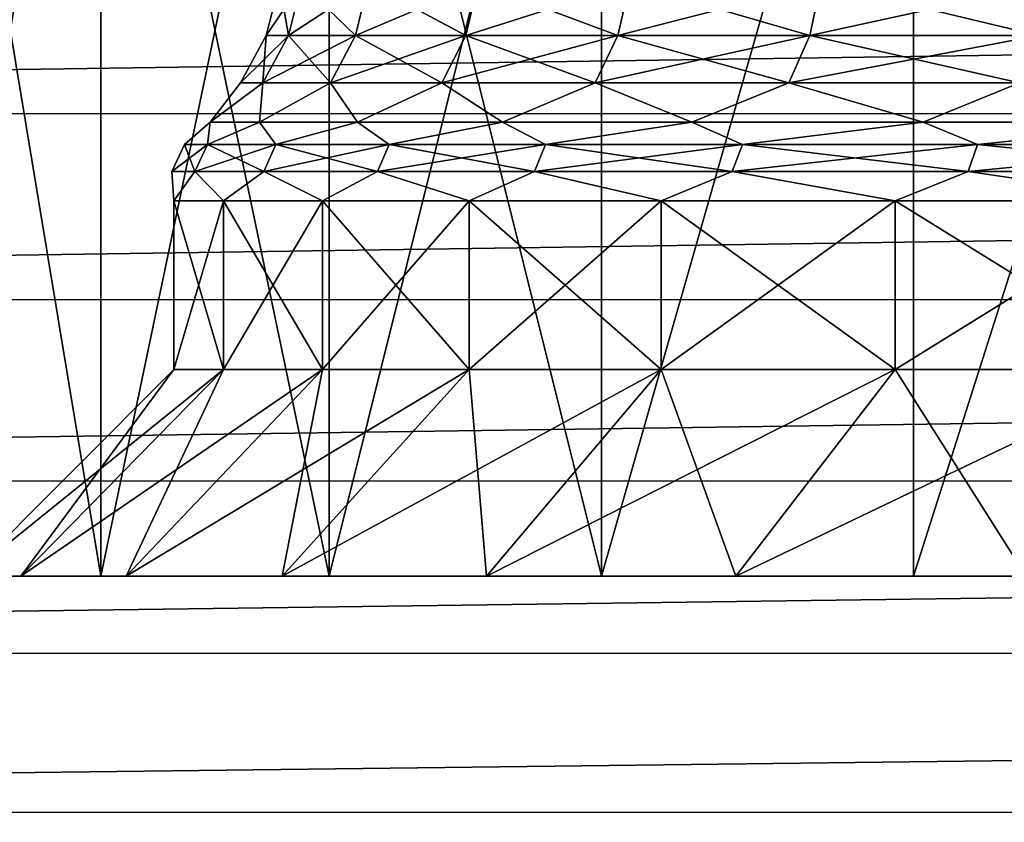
# Model space of a CAD drawing. Header units: metres. Extents: x -206 to 75, y -104 to 104.
# Tile 361 of 656: x -147.07 to -142.3, y 33.09 to 36.97. Entities that reach past the tile are written whole.
import ezdxf

# ---------------------------------------------------------------- set-up
doc = ezdxf.new("R2010")
doc.units = ezdxf.units.M
doc.layers.add('solid_01_1-CONSUMER_THERM_B_125288', color=7, linetype='CONTINUOUS')

msp = doc.modelspace()

# ---------------------------------------------------------------- linework, layer by layer
at = {"layer": 'solid_01_1-CONSUMER_THERM_B_125288'}
for points in [[(-158.776108, 66.195313), (-102.949013, 67.817345), (-158.757141, -66.251068)], [(-102.949013, 67.817345), (-158.757065, -66.804688), (-158.757141, -66.251068)], [(-102.949013, 67.817345), (-103.148926, 67.301086), (-158.757065, -66.804688)], [(-103.148926, 67.301086), (-103.25058, 66.756882), (-158.757065, -66.804688)], [(-103.25058, 66.756882), (-159.058624, -67.86515), (-158.858719, -67.348892)], [(-103.25058, 66.756882), (-103.250504, 66.203262), (-159.058624, -67.86515)], [(-103.25058, 66.756882), (-158.858719, -67.348892), (-158.757065, -66.804688)], [(-103.250504, 66.203262), (-103.231537, -66.243118), (-159.058624, -67.86515)], [(-112.500069, 39.981243, 6), (-149.500061, 39.981224, 6), (-112.500061, 31.781242, 6)], [(-149.500061, 39.981224, 6), (-149.500061, 31.781225, 6), (-112.500061, 31.781242, 6)], [(-147.549866, 34.281227, 30.776482), (-146.672653, 34.281227, 32.725563), (-147.54985, 39.566074, 30.776506)], [(-147.549866, 34.281227, 18.223509), (-147.54985, 39.566074, 18.223494), (-146.672638, 39.566074, 16.274401)], [(-146.672653, 34.281227, 16.274426), (-147.549866, 34.281227, 18.223509), (-146.672638, 39.566074, 16.274401)], [(-146.672653, 34.281227, 32.725563), (-146.672638, 39.566074, 32.725601), (-147.54985, 39.566074, 30.776506)], [(-146.672653, 34.281227, 16.274426), (-146.672638, 39.566074, 16.274401), (-145.566879, 39.566078, 14.445254)], [(-145.566864, 34.281227, 14.445239), (-146.672653, 34.281227, 16.274426), (-145.566879, 39.566078, 14.445254)], [(-146.672653, 34.281227, 32.725563), (-145.566879, 34.281227, 34.554745), (-146.672638, 39.566074, 32.725601)], [(-145.566879, 34.281227, 34.554745), (-145.566879, 39.566078, 34.554745), (-146.672638, 39.566074, 32.725601)], [(-144.248611, 34.281227, 36.23737), (-144.248703, 39.566078, 36.23727), (-145.566879, 39.566078, 34.554745)], [(-145.566879, 34.281227, 34.554745), (-144.248611, 34.281227, 36.23737), (-145.566879, 39.566078, 34.554745)], [(-145.566864, 34.281227, 14.445239), (-145.566879, 39.566078, 14.445254), (-144.248703, 39.566078, 12.762729)], [(-144.248596, 34.281227, 12.762612), (-145.566864, 34.281227, 14.445239), (-144.248703, 39.566078, 12.762729)], [(-144.248611, 34.281227, 36.23737), (-142.737335, 39.566078, 37.748642), (-144.248703, 39.566078, 36.23727)], [(-144.248596, 34.281227, 12.762612), (-144.248703, 39.566078, 12.762729), (-142.737335, 39.566078, 11.25136)], [(-144.248611, 34.281227, 36.23737), (-142.737198, 34.281227, 37.748756), (-142.737335, 39.566078, 37.748642)], [(-142.737183, 34.281227, 11.251227), (-144.248596, 34.281227, 12.762612), (-142.737335, 39.566078, 11.25136)], [(-142.737198, 34.281227, 37.748756), (-141.05481, 39.566078, 39.066814), (-142.737335, 39.566078, 37.748642)], [(-142.737183, 34.281227, 11.251227), (-142.737335, 39.566078, 11.25136), (-141.05481, 39.566078, 9.933186)], [(-142.737198, 34.281227, 37.748756), (-141.054688, 34.281227, 39.066891), (-141.05481, 39.566078, 39.066814)], [(-141.054672, 34.281227, 9.933097), (-142.737183, 34.281227, 11.251227), (-141.05481, 39.566078, 9.933186)], [(-173.500031, -37.518787, 108.5), (-88.500069, 37.481255, 108.5), (-173.500061, 37.481213, 108.5)], [(-173.500031, -37.518787, 108.5), (-88.500031, -37.518745, 108.5), (-88.500069, 37.481255, 108.5)], [(-161.879105, 37.416245, 63.5), (-100.120598, 37.418884, 63.5), (-161.801987, 36.518055, 63.5)], [(-161.801987, 36.518055, 63.5), (-100.120598, 37.418884, 63.5), (-100.198135, 36.520542, 63.5)], [(-145.872513, 36.897945, 24.5), (-145.808258, 37.150352, 24.5), (-145.700287, 37.150352, 26.284929)], [(-145.872513, 36.897945, 24.5), (-145.764084, 36.897945, 22.707323), (-145.808258, 37.150352, 24.5)], [(-145.764084, 36.897945, 26.292677), (-145.872513, 36.897945, 24.5), (-145.700287, 37.150352, 26.284929)], [(-145.764084, 36.897945, 22.707323), (-145.700287, 37.150352, 22.715071), (-145.808258, 37.150352, 24.5)], [(-145.764084, 36.897945, 22.707323), (-145.440353, 36.897945, 20.940788), (-145.700287, 37.150352, 22.715071)], [(-145.764084, 36.897945, 26.292677), (-145.700287, 37.150352, 26.284929), (-145.37796, 37.150352, 28.043831)], [(-145.440353, 36.897945, 28.059212), (-145.764084, 36.897945, 26.292677), (-145.37796, 37.150352, 28.043831)], [(-145.440353, 36.897945, 20.940788), (-145.37796, 37.150352, 20.956169), (-145.700287, 37.150352, 22.715071)], [(-145.440353, 36.897945, 20.940788), (-144.906052, 36.897945, 19.226154), (-145.37796, 37.150352, 20.956169)], [(-145.440353, 36.897945, 28.059212), (-145.37796, 37.150352, 28.043831), (-144.845963, 37.150352, 29.751057)], [(-144.906052, 36.897945, 29.773846), (-145.440353, 36.897945, 28.059212), (-144.845963, 37.150352, 29.751057)], [(-144.906052, 36.897945, 19.226154), (-144.845963, 37.150352, 19.248943), (-145.37796, 37.150352, 20.956169)], [(-144.906052, 36.897945, 19.226154), (-144.168976, 36.897949, 17.588427), (-144.845963, 37.150352, 19.248943)], [(-144.906052, 36.897945, 29.773846), (-144.845963, 37.150352, 29.751057), (-144.112061, 37.150352, 31.381708)], [(-144.168976, 36.897949, 31.411573), (-144.906052, 36.897945, 29.773846), (-144.112061, 37.150352, 31.381708)], [(-144.168976, 36.897949, 17.588427), (-144.112061, 37.150352, 17.618292), (-144.845963, 37.150352, 19.248943)], [(-144.168976, 36.897949, 17.588427), (-143.239853, 36.897949, 16.051483), (-144.112061, 37.150352, 17.618292)], [(-144.168976, 36.897949, 31.411573), (-144.112061, 37.150352, 31.381708), (-143.186966, 37.150352, 32.91201)], [(-143.239853, 36.897949, 32.948517), (-144.168976, 36.897949, 31.411573), (-143.186966, 37.150352, 32.91201)], [(-143.239853, 36.897949, 16.051483), (-143.186966, 37.150352, 16.08799), (-144.112061, 37.150352, 17.618292)], [(-143.239853, 36.897949, 16.051483), (-142.132263, 36.897949, 14.637739), (-143.186966, 37.150352, 16.08799)], [(-143.239853, 36.897949, 32.948517), (-143.186966, 37.150352, 32.91201), (-142.084152, 37.150352, 34.319645)], [(-142.132263, 36.897949, 34.362263), (-143.239853, 36.897949, 32.948517), (-142.084152, 37.150352, 34.319645)], [(-142.132263, 36.897949, 14.637739), (-142.084152, 37.150352, 14.680355), (-143.186966, 37.150352, 16.08799)], [(-145.996933, 36.669125, 24.5), (-145.872513, 36.897945, 24.5), (-145.764084, 36.897945, 26.292677)], [(-145.996933, 36.669125, 24.5), (-145.887589, 36.669125, 22.692327), (-145.872513, 36.897945, 24.5)], [(-145.887589, 36.669125, 26.307673), (-145.996933, 36.669125, 24.5), (-145.764084, 36.897945, 26.292677)], [(-145.887589, 36.669125, 22.692327), (-145.764084, 36.897945, 22.707323), (-145.872513, 36.897945, 24.5)], [(-145.887589, 36.669125, 22.692327), (-145.561157, 36.669125, 20.911015), (-145.764084, 36.897945, 22.707323)], [(-145.887589, 36.669125, 26.307673), (-145.764084, 36.897945, 26.292677), (-145.440353, 36.897945, 28.059212)], [(-145.561157, 36.669125, 28.088985), (-145.887589, 36.669125, 26.307673), (-145.440353, 36.897945, 28.059212)], [(-145.561157, 36.669125, 20.911015), (-145.440353, 36.897945, 20.940788), (-145.764084, 36.897945, 22.707323)], [(-145.561157, 36.669125, 20.911015), (-145.022385, 36.669128, 19.182037), (-145.440353, 36.897945, 20.940788)], [(-145.561157, 36.669125, 28.088985), (-145.440353, 36.897945, 28.059212), (-144.906052, 36.897945, 29.773846)], [(-145.022385, 36.669128, 29.817963), (-145.561157, 36.669125, 28.088985), (-144.906052, 36.897945, 29.773846)], [(-145.022385, 36.669128, 19.182037), (-144.906052, 36.897945, 19.226154), (-145.440353, 36.897945, 20.940788)], [(-145.022385, 36.669128, 29.817963), (-144.906052, 36.897945, 29.773846), (-144.168976, 36.897949, 31.411573)], [(-144.279129, 36.669128, 31.469393), (-145.022385, 36.669128, 29.817963), (-144.168976, 36.897949, 31.411573)], [(-145.022385, 36.669128, 19.182037), (-144.279129, 36.669128, 17.530607), (-144.906052, 36.897945, 19.226154)], [(-144.279129, 36.669128, 17.530607), (-144.168976, 36.897949, 17.588427), (-144.906052, 36.897945, 19.226154)], [(-144.279129, 36.669128, 17.530607), (-143.342255, 36.669128, 15.980807), (-144.168976, 36.897949, 17.588427)], [(-144.279129, 36.669128, 31.469393), (-144.168976, 36.897949, 31.411573), (-143.239853, 36.897949, 32.948517)], [(-143.342255, 36.669128, 33.019192), (-144.279129, 36.669128, 31.469393), (-143.239853, 36.897949, 32.948517)], [(-143.342255, 36.669128, 15.980807), (-143.239853, 36.897949, 16.051483), (-144.168976, 36.897949, 17.588427)], [(-143.342255, 36.669128, 15.980807), (-142.225388, 36.669128, 14.555237), (-143.239853, 36.897949, 16.051483)], [(-143.342255, 36.669128, 33.019192), (-143.239853, 36.897949, 32.948517), (-142.132263, 36.897949, 34.362263)], [(-142.225388, 36.669128, 34.444763), (-143.342255, 36.669128, 33.019192), (-142.132263, 36.897949, 34.362263)], [(-142.225388, 36.669128, 14.555237), (-142.132263, 36.897949, 14.637739), (-143.239853, 36.897949, 16.051483)], [(-145.887589, 36.669125, 26.307673), (-145.9039, 36.478977, 27.343058), (-146.1427, 36.478977, 25.452694)], [(-145.996933, 36.669125, 24.5), (-146.1427, 36.478977, 25.452694), (-146.1427, 36.478977, 23.547306)], [(-145.887589, 36.669125, 26.307673), (-146.1427, 36.478977, 25.452694), (-145.996933, 36.669125, 24.5)], [(-145.887589, 36.669125, 22.692327), (-146.1427, 36.478977, 23.547306), (-145.9039, 36.478977, 21.656942)], [(-145.996933, 36.669125, 24.5), (-146.1427, 36.478977, 23.547306), (-145.887589, 36.669125, 22.692327)], [(-145.561157, 36.669125, 28.088985), (-145.430054, 36.478977, 29.188585), (-145.9039, 36.478977, 27.343058)], [(-145.561157, 36.669125, 28.088985), (-145.9039, 36.478977, 27.343058), (-145.887589, 36.669125, 26.307673)], [(-145.561157, 36.669125, 20.911015), (-145.9039, 36.478977, 21.656942), (-145.430054, 36.478977, 19.811415)], [(-145.887589, 36.669125, 22.692327), (-145.9039, 36.478977, 21.656942), (-145.561157, 36.669125, 20.911015)], [(-145.022385, 36.669128, 29.817963), (-145.430054, 36.478977, 29.188585), (-145.561157, 36.669125, 28.088985)], [(-145.561157, 36.669125, 20.911015), (-145.430054, 36.478977, 19.811415), (-145.022385, 36.669128, 19.182037)], [(-145.022385, 36.669128, 29.817963), (-144.728622, 36.478977, 30.960171), (-145.430054, 36.478977, 29.188585)], [(-145.022385, 36.669128, 19.182037), (-145.430054, 36.478977, 19.811415), (-144.728622, 36.478977, 18.039829)], [(-144.279129, 36.669128, 31.469393), (-144.728622, 36.478977, 30.960171), (-145.022385, 36.669128, 29.817963)], [(-145.022385, 36.669128, 19.182037), (-144.728622, 36.478977, 18.039829), (-144.279129, 36.669128, 17.530607)], [(-144.279129, 36.669128, 31.469393), (-143.810699, 36.478977, 32.629875), (-144.728622, 36.478977, 30.960171)], [(-144.279129, 36.669128, 17.530607), (-144.728622, 36.478977, 18.039829), (-143.810699, 36.478977, 16.370125)], [(-143.342255, 36.669128, 33.019192), (-143.810699, 36.478977, 32.629875), (-144.279129, 36.669128, 31.469393)], [(-144.279129, 36.669128, 17.530607), (-143.810699, 36.478977, 16.370125), (-143.342255, 36.669128, 15.980807)], [(-143.342255, 36.669128, 33.019192), (-142.690735, 36.478981, 34.171368), (-143.810699, 36.478977, 32.629875)], [(-143.342255, 36.669128, 15.980807), (-143.810699, 36.478977, 16.370125), (-142.690735, 36.478981, 14.828633)], [(-142.225388, 36.669128, 34.444763), (-142.690735, 36.478981, 34.171368), (-143.342255, 36.669128, 33.019192)], [(-143.342255, 36.669128, 15.980807), (-142.690735, 36.478981, 14.828633), (-142.225388, 36.669128, 14.555237)], [(-142.225388, 36.669128, 34.444763), (-141.386414, 36.478981, 35.560337), (-142.690735, 36.478981, 34.171368)], [(-142.225388, 36.669128, 14.555237), (-142.690735, 36.478981, 14.828633), (-141.386414, 36.478981, 13.439665)], [(-161.801987, 36.518055, 63.5), (-100.198135, 36.520542, 63.5), (-161.867493, 35.618931, 63.5)], [(-161.867493, 35.618931, 63.5), (-100.198135, 36.520542, 63.5), (-100.132988, 35.621204, 63.5)], [(-146.268295, 36.370964, 24.5), (-146.1427, 36.478977, 23.547306), (-146.1427, 36.478977, 25.452694)], [(-146.156982, 36.370964, 26.340382), (-146.268295, 36.370964, 24.5), (-146.1427, 36.478977, 25.452694)], [(-146.268295, 36.370964, 24.5), (-146.156982, 36.370964, 22.659618), (-146.1427, 36.478977, 23.547306)], [(-146.156982, 36.370964, 26.340382), (-146.1427, 36.478977, 25.452694), (-145.9039, 36.478977, 27.343058)], [(-145.824631, 36.370964, 28.153927), (-146.156982, 36.370964, 26.340382), (-145.9039, 36.478977, 27.343058)], [(-146.156982, 36.370964, 22.659618), (-145.9039, 36.478977, 21.656942), (-146.1427, 36.478977, 23.547306)], [(-146.156982, 36.370964, 22.659618), (-145.824631, 36.370964, 20.846073), (-145.9039, 36.478977, 21.656942)], [(-145.824631, 36.370964, 28.153927), (-145.9039, 36.478977, 27.343058), (-145.430054, 36.478977, 29.188585)], [(-145.824631, 36.370964, 20.846073), (-145.430054, 36.478977, 19.811415), (-145.9039, 36.478977, 21.656942)], [(-145.276108, 36.370964, 29.91419), (-145.824631, 36.370964, 28.153927), (-145.430054, 36.478977, 29.188585)], [(-145.824631, 36.370964, 20.846073), (-145.276108, 36.370964, 19.08581), (-145.430054, 36.478977, 19.811415)], [(-145.276108, 36.370964, 29.91419), (-145.430054, 36.478977, 29.188585), (-144.728622, 36.478977, 30.960171)], [(-145.276108, 36.370964, 19.08581), (-144.728622, 36.478977, 18.039829), (-145.430054, 36.478977, 19.811415)], [(-144.519409, 36.370968, 31.595501), (-145.276108, 36.370964, 29.91419), (-144.728622, 36.478977, 30.960171)], [(-145.276108, 36.370964, 19.08581), (-144.519409, 36.370968, 17.404499), (-144.728622, 36.478977, 18.039829)], [(-144.519409, 36.370968, 31.595501), (-144.728622, 36.478977, 30.960171), (-143.810699, 36.478977, 32.629875)], [(-144.519409, 36.370968, 17.404499), (-143.810699, 36.478977, 16.370125), (-144.728622, 36.478977, 18.039829)], [(-143.565567, 36.370968, 33.173344), (-144.519409, 36.370968, 31.595501), (-143.810699, 36.478977, 32.629875)], [(-144.519409, 36.370968, 17.404499), (-143.565567, 36.370968, 15.826655), (-143.810699, 36.478977, 16.370125)], [(-143.565567, 36.370968, 33.173344), (-143.810699, 36.478977, 32.629875), (-142.690735, 36.478981, 34.171368)], [(-143.565567, 36.370968, 15.826655), (-142.690735, 36.478981, 14.828633), (-143.810699, 36.478977, 16.370125)], [(-142.428497, 36.370968, 34.62471), (-143.565567, 36.370968, 33.173344), (-142.690735, 36.478981, 34.171368)], [(-143.565567, 36.370968, 15.826655), (-142.428497, 36.370968, 14.37529), (-142.690735, 36.478981, 14.828633)], [(-142.428497, 36.370968, 34.62471), (-142.690735, 36.478981, 34.171368), (-141.386414, 36.478981, 35.560337)], [(-142.428497, 36.370968, 14.37529), (-141.386414, 36.478981, 13.439665), (-142.690735, 36.478981, 14.828633)], [(-141.124771, 36.370968, 35.928436), (-142.428497, 36.370968, 34.62471), (-141.386414, 36.478981, 35.560337)], [(-142.428497, 36.370968, 14.37529), (-141.124771, 36.370968, 13.071565), (-141.386414, 36.478981, 13.439665)], [(-146.329208, 36.239861, 24.5), (-146.268295, 36.370964, 24.5), (-146.156982, 36.370964, 26.340382)], [(-146.329208, 36.239861, 24.5), (-146.217438, 36.239861, 22.652275), (-146.268295, 36.370964, 24.5)], [(-146.217438, 36.239861, 26.347725), (-146.329208, 36.239861, 24.5), (-146.156982, 36.370964, 26.340382)], [(-146.217438, 36.239861, 22.652275), (-146.156982, 36.370964, 22.659618), (-146.268295, 36.370964, 24.5)], [(-146.217438, 36.239861, 22.652275), (-145.883774, 36.239861, 20.831495), (-146.156982, 36.370964, 22.659618)], [(-146.217438, 36.239861, 26.347725), (-146.156982, 36.370964, 26.340382), (-145.824631, 36.370964, 28.153927)], [(-145.883774, 36.239861, 28.168505), (-146.217438, 36.239861, 26.347725), (-145.824631, 36.370964, 28.153927)], [(-145.883774, 36.239861, 20.831495), (-145.824631, 36.370964, 20.846073), (-146.156982, 36.370964, 22.659618)], [(-145.883774, 36.239861, 20.831495), (-145.333069, 36.239861, 19.064211), (-145.824631, 36.370964, 20.846073)], [(-145.883774, 36.239861, 28.168505), (-145.824631, 36.370964, 28.153927), (-145.276108, 36.370964, 29.91419)], [(-145.333069, 36.239861, 29.935789), (-145.883774, 36.239861, 28.168505), (-145.276108, 36.370964, 29.91419)], [(-145.333069, 36.239861, 19.064211), (-145.276108, 36.370964, 19.08581), (-145.824631, 36.370964, 20.846073)], [(-145.333069, 36.239861, 29.935789), (-145.276108, 36.370964, 29.91419), (-144.519409, 36.370968, 31.595501)], [(-144.573349, 36.239861, 31.623808), (-145.333069, 36.239861, 29.935789), (-144.519409, 36.370968, 31.595501)], [(-145.333069, 36.239861, 19.064211), (-144.573349, 36.239861, 17.376192), (-145.276108, 36.370964, 19.08581)], [(-144.573349, 36.239861, 17.376192), (-144.519409, 36.370968, 17.404499), (-145.276108, 36.370964, 19.08581)], [(-144.573349, 36.239861, 17.376192), (-143.615707, 36.239861, 15.792054), (-144.519409, 36.370968, 17.404499)], [(-144.573349, 36.239861, 31.623808), (-144.519409, 36.370968, 31.595501), (-143.565567, 36.370968, 33.173344)], [(-143.615707, 36.239861, 33.207947), (-144.573349, 36.239861, 31.623808), (-143.565567, 36.370968, 33.173344)], [(-143.615707, 36.239861, 15.792054), (-143.565567, 36.370968, 15.826655), (-144.519409, 36.370968, 17.404499)], [(-143.615707, 36.239861, 15.792054), (-142.474091, 36.239861, 14.334898), (-143.565567, 36.370968, 15.826655)], [(-143.615707, 36.239861, 33.207947), (-143.565567, 36.370968, 33.173344), (-142.428497, 36.370968, 34.62471)], [(-142.474091, 36.239861, 34.6651), (-143.615707, 36.239861, 33.207947), (-142.428497, 36.370968, 34.62471)], [(-142.474091, 36.239861, 14.334898), (-142.428497, 36.370968, 14.37529), (-143.565567, 36.370968, 15.826655)], [(-142.474091, 36.239861, 14.334898), (-141.165161, 36.239864, 13.025971), (-142.428497, 36.370968, 14.37529)], [(-142.474091, 36.239861, 34.6651), (-142.428497, 36.370968, 34.62471), (-141.124771, 36.370968, 35.928436)], [(-141.165161, 36.239864, 35.97403), (-142.474091, 36.239861, 34.6651), (-141.124771, 36.370968, 35.928436)], [(-141.165161, 36.239864, 13.025971), (-141.124771, 36.370968, 13.071565), (-142.428497, 36.370968, 14.37529)], [(-146.329208, 36.239861, 24.5), (-146.319778, 36.096954, 25.463835), (-146.319778, 36.096954, 23.536165)], [(-146.217438, 36.239861, 26.347725), (-146.319778, 36.096954, 25.463835), (-146.329208, 36.239861, 24.5)], [(-146.329208, 36.239861, 24.5), (-146.319778, 36.096954, 23.536165), (-146.217438, 36.239861, 22.652275)], [(-146.217438, 36.239861, 26.347725), (-146.078171, 36.096954, 27.376303), (-146.319778, 36.096954, 25.463835)], [(-146.217438, 36.239861, 22.652275), (-146.319778, 36.096954, 23.536165), (-146.078171, 36.096954, 21.623697)], [(-145.883774, 36.239861, 28.168505), (-146.078171, 36.096954, 27.376303), (-146.217438, 36.239861, 26.347725)], [(-146.217438, 36.239861, 22.652275), (-146.078171, 36.096954, 21.623697), (-145.883774, 36.239861, 20.831495)], [(-145.883774, 36.239861, 28.168505), (-145.598785, 36.096954, 29.24341), (-146.078171, 36.096954, 27.376303)], [(-145.883774, 36.239861, 20.831495), (-146.078171, 36.096954, 21.623697), (-145.598785, 36.096954, 19.75659)], [(-145.333069, 36.239861, 29.935789), (-145.598785, 36.096954, 29.24341), (-145.883774, 36.239861, 28.168505)], [(-145.883774, 36.239861, 20.831495), (-145.598785, 36.096954, 19.75659), (-145.333069, 36.239861, 19.064211)], [(-145.333069, 36.239861, 29.935789), (-144.88916, 36.096954, 31.035711), (-145.598785, 36.096954, 29.24341)], [(-145.333069, 36.239861, 19.064211), (-145.598785, 36.096954, 19.75659), (-144.88916, 36.096954, 17.964289)], [(-144.573349, 36.239861, 31.623808), (-144.88916, 36.096954, 31.035711), (-145.333069, 36.239861, 29.935789)], [(-145.333069, 36.239861, 19.064211), (-144.88916, 36.096954, 17.964289), (-144.573349, 36.239861, 17.376192)], [(-144.573349, 36.239861, 31.623808), (-143.960495, 36.096954, 32.724941), (-144.88916, 36.096954, 31.035711)], [(-144.573349, 36.239861, 17.376192), (-144.88916, 36.096954, 17.964289), (-143.960495, 36.096954, 16.275059)], [(-143.615707, 36.239861, 33.207947), (-143.960495, 36.096954, 32.724941), (-144.573349, 36.239861, 31.623808)], [(-144.573349, 36.239861, 17.376192), (-143.960495, 36.096954, 16.275059), (-143.615707, 36.239861, 15.792054)], [(-143.615707, 36.239861, 33.207947), (-142.827438, 36.096954, 34.284458), (-143.960495, 36.096954, 32.724941)], [(-143.615707, 36.239861, 15.792054), (-143.960495, 36.096954, 16.275059), (-142.827438, 36.096954, 14.715542)], [(-142.474091, 36.239861, 34.6651), (-142.827438, 36.096954, 34.284458), (-143.615707, 36.239861, 33.207947)], [(-143.615707, 36.239861, 15.792054), (-142.827438, 36.096954, 14.715542), (-142.474091, 36.239861, 14.334898)], [(-142.474091, 36.239861, 34.6651), (-141.507858, 36.096958, 35.689667), (-142.827438, 36.096954, 34.284458)], [(-142.474091, 36.239861, 14.334898), (-142.827438, 36.096954, 14.715542), (-141.507858, 36.096958, 13.310331)], [(-141.165161, 36.239864, 35.97403), (-141.507858, 36.096958, 35.689667), (-142.474091, 36.239861, 34.6651)], [(-142.474091, 36.239861, 14.334898), (-141.507858, 36.096958, 13.310331), (-141.165161, 36.239864, 13.025971)], [(-146.319778, 35.281227, 25.463837), (-146.319778, 36.096954, 25.463835), (-146.078171, 36.096954, 27.376303)], [(-146.078171, 35.281227, 27.376307), (-146.319778, 35.281227, 25.463837), (-146.078171, 36.096954, 27.376303)], [(-146.319778, 35.281227, 23.536163), (-146.319778, 36.096954, 23.536165), (-146.319778, 36.096954, 25.463835)], [(-146.319778, 35.281227, 25.463837), (-146.319778, 35.281227, 23.536163), (-146.319778, 36.096954, 25.463835)], [(-146.078171, 35.281227, 21.623693), (-146.078171, 36.096954, 21.623697), (-146.319778, 36.096954, 23.536165)], [(-146.319778, 35.281227, 23.536163), (-146.078171, 35.281227, 21.623693), (-146.319778, 36.096954, 23.536165)], [(-146.078171, 35.281227, 27.376307), (-146.078171, 36.096954, 27.376303), (-145.598785, 36.096954, 29.24341)], [(-145.598785, 35.281227, 29.243418), (-146.078171, 35.281227, 27.376307), (-145.598785, 36.096954, 29.24341)], [(-145.598785, 35.281227, 19.756582), (-145.598785, 36.096954, 19.75659), (-146.078171, 36.096954, 21.623697)], [(-146.078171, 35.281227, 21.623693), (-145.598785, 35.281227, 19.756582), (-146.078171, 36.096954, 21.623697)], [(-145.598785, 35.281227, 29.243418), (-145.598785, 36.096954, 29.24341), (-144.88916, 36.096954, 31.035711)], [(-144.88916, 35.281227, 31.035721), (-145.598785, 35.281227, 29.243418), (-144.88916, 36.096954, 31.035711)], [(-144.88916, 35.281227, 17.964279), (-144.88916, 36.096954, 17.964289), (-145.598785, 36.096954, 19.75659)], [(-145.598785, 35.281227, 19.756582), (-144.88916, 35.281227, 17.964279), (-145.598785, 36.096954, 19.75659)], [(-144.88916, 35.281227, 31.035721), (-144.88916, 36.096954, 31.035711), (-143.960495, 36.096954, 32.724941)], [(-143.960495, 35.281227, 32.724949), (-144.88916, 35.281227, 31.035721), (-143.960495, 36.096954, 32.724941)], [(-143.960495, 35.281227, 16.275049), (-143.960495, 36.096954, 16.275059), (-144.88916, 36.096954, 17.964289)], [(-144.88916, 35.281227, 17.964279), (-143.960495, 35.281227, 16.275049), (-144.88916, 36.096954, 17.964289)], [(-143.960495, 35.281227, 32.724949), (-143.960495, 36.096954, 32.724941), (-142.827438, 36.096954, 34.284458)], [(-142.827438, 35.281227, 34.28447), (-143.960495, 35.281227, 32.724949), (-142.827438, 36.096954, 34.284458)], [(-142.827438, 35.281227, 14.715532), (-142.827438, 36.096954, 14.715542), (-143.960495, 36.096954, 16.275059)], [(-143.960495, 35.281227, 16.275049), (-142.827438, 35.281227, 14.715532), (-143.960495, 36.096954, 16.275059)], [(-142.827438, 35.281227, 34.28447), (-142.827438, 36.096954, 34.284458), (-141.507858, 36.096958, 35.689667)], [(-141.507858, 35.281227, 35.689678), (-142.827438, 35.281227, 34.28447), (-141.507858, 36.096958, 35.689667)], [(-141.507858, 35.281227, 13.310323), (-141.507858, 36.096958, 13.310331), (-142.827438, 36.096954, 14.715542)], [(-142.827438, 35.281227, 14.715532), (-141.507858, 35.281227, 13.310323), (-142.827438, 36.096954, 14.715542)], [(-161.867493, 35.618931, 63.5), (-100.132988, 35.621204, 63.5), (-162.073975, 34.741386, 63.5)], [(-162.073975, 34.741386, 63.5), (-100.132988, 35.621204, 63.5), (-99.926796, 34.743397, 63.5)], [(-146.078171, 35.281227, 27.376307), (-147.060471, 34.281227, 27.563637), (-147.31781, 34.281227, 25.526604)], [(-146.319778, 35.281227, 25.463837), (-147.31781, 34.281227, 25.526604), (-147.31781, 34.281227, 23.473396)], [(-146.078171, 35.281227, 27.376307), (-147.31781, 34.281227, 25.526604), (-146.319778, 35.281227, 25.463837)], [(-146.319778, 35.281227, 23.536163), (-147.31781, 34.281227, 23.473396), (-147.060471, 34.281227, 21.436363)], [(-146.319778, 35.281227, 25.463837), (-147.31781, 34.281227, 23.473396), (-146.319778, 35.281227, 23.536163)], [(-145.598785, 35.281227, 29.243418), (-146.54985, 34.281227, 29.552372), (-147.060471, 34.281227, 27.563637)], [(-145.598785, 35.281227, 29.243418), (-147.060471, 34.281227, 27.563637), (-146.078171, 35.281227, 27.376307)], [(-146.078171, 35.281227, 21.623693), (-147.060471, 34.281227, 21.436363), (-146.54985, 34.281227, 19.447628)], [(-146.319778, 35.281227, 23.536163), (-147.060471, 34.281227, 21.436363), (-146.078171, 35.281227, 21.623693)], [(-144.88916, 35.281227, 31.035721), (-145.794006, 34.281227, 31.461441), (-146.54985, 34.281227, 29.552372)], [(-144.88916, 35.281227, 31.035721), (-146.54985, 34.281227, 29.552372), (-145.598785, 35.281227, 29.243418)], [(-145.598785, 35.281227, 19.756582), (-146.54985, 34.281227, 19.447628), (-145.794006, 34.281227, 17.538559)], [(-146.078171, 35.281227, 21.623693), (-146.54985, 34.281227, 19.447628), (-145.598785, 35.281227, 19.756582)], [(-143.960495, 35.281227, 32.724949), (-144.80484, 34.281227, 33.260735), (-145.794006, 34.281227, 31.461441)], [(-143.960495, 35.281227, 32.724949), (-145.794006, 34.281227, 31.461441), (-144.88916, 35.281227, 31.035721)], [(-144.88916, 35.281227, 17.964279), (-145.794006, 34.281227, 17.538559), (-144.80484, 34.281227, 15.739267)], [(-145.598785, 35.281227, 19.756582), (-145.794006, 34.281227, 17.538559), (-144.88916, 35.281227, 17.964279)], [(-144.88916, 35.281227, 17.964279), (-144.80484, 34.281227, 15.739267), (-143.960495, 35.281227, 16.275049)], [(-142.827438, 35.281227, 34.28447), (-143.597961, 34.281227, 34.921864), (-144.80484, 34.281227, 33.260735)], [(-142.827438, 35.281227, 34.28447), (-144.80484, 34.281227, 33.260735), (-143.960495, 35.281227, 32.724949)], [(-143.960495, 35.281227, 16.275049), (-144.80484, 34.281227, 15.739267), (-143.597961, 34.281227, 14.078135)], [(-143.960495, 35.281227, 16.275049), (-143.597961, 34.281227, 14.078135), (-142.827438, 35.281227, 14.715532)], [(-141.507858, 35.281227, 35.689678), (-142.192398, 34.281227, 36.418636), (-143.597961, 34.281227, 34.921864)], [(-141.507858, 35.281227, 35.689678), (-143.597961, 34.281227, 34.921864), (-142.827438, 35.281227, 34.28447)], [(-142.827438, 35.281227, 14.715532), (-143.597961, 34.281227, 14.078135), (-142.192398, 34.281227, 12.581363)], [(-142.827438, 35.281227, 14.715532), (-142.192398, 34.281227, 12.581363), (-141.507858, 35.281227, 13.310323)], [(-162.073975, 34.741386, 63.5), (-99.926796, 34.743397, 63.5), (-162.416275, 33.907394, 63.5)], [(-162.416275, 33.907394, 63.5), (-99.926796, 34.743397, 63.5), (-99.584709, 33.909115, 63.5)], [(-147.060471, 34.281227, 27.563637), (-146.672653, 34.281227, 32.725563), (-147.549866, 34.281227, 30.776482)], [(-147.31781, 34.281227, 25.526604), (-147.060471, 34.281227, 27.563637), (-147.549866, 34.281227, 30.776482)], [(-147.31781, 34.281227, 23.473396), (-147.549866, 34.281227, 18.223509), (-146.672653, 34.281227, 16.274426)], [(-147.060471, 34.281227, 21.436363), (-147.31781, 34.281227, 23.473396), (-146.672653, 34.281227, 16.274426)], [(-147.060471, 34.281227, 27.563637), (-146.54985, 34.281227, 29.552372), (-146.672653, 34.281227, 32.725563)], [(-146.54985, 34.281227, 19.447628), (-147.060471, 34.281227, 21.436363), (-146.672653, 34.281227, 16.274426)], [(-145.794006, 34.281227, 31.461441), (-145.566879, 34.281227, 34.554745), (-146.672653, 34.281227, 32.725563)], [(-146.54985, 34.281227, 29.552372), (-145.794006, 34.281227, 31.461441), (-146.672653, 34.281227, 32.725563)], [(-146.54985, 34.281227, 19.447628), (-146.672653, 34.281227, 16.274426), (-145.566864, 34.281227, 14.445239)], [(-145.794006, 34.281227, 17.538559), (-146.54985, 34.281227, 19.447628), (-145.566864, 34.281227, 14.445239)], [(-145.794006, 34.281227, 31.461441), (-144.80484, 34.281227, 33.260735), (-145.566879, 34.281227, 34.554745)], [(-144.80484, 34.281227, 15.739267), (-145.794006, 34.281227, 17.538559), (-145.566864, 34.281227, 14.445239)], [(-144.80484, 34.281227, 33.260735), (-144.248611, 34.281227, 36.23737), (-145.566879, 34.281227, 34.554745)], [(-144.80484, 34.281227, 15.739267), (-145.566864, 34.281227, 14.445239), (-144.248596, 34.281227, 12.762612)], [(-144.80484, 34.281227, 33.260735), (-143.597961, 34.281227, 34.921864), (-144.248611, 34.281227, 36.23737)], [(-143.597961, 34.281227, 14.078135), (-144.80484, 34.281227, 15.739267), (-144.248596, 34.281227, 12.762612)], [(-143.597961, 34.281227, 34.921864), (-142.737198, 34.281227, 37.748756), (-144.248611, 34.281227, 36.23737)], [(-143.597961, 34.281227, 14.078135), (-144.248596, 34.281227, 12.762612), (-142.737183, 34.281227, 11.251227)], [(-143.597961, 34.281227, 34.921864), (-142.192398, 34.281227, 36.418636), (-142.737198, 34.281227, 37.748756)], [(-142.192398, 34.281227, 12.581363), (-143.597961, 34.281227, 14.078135), (-142.737183, 34.281227, 11.251227)], [(-142.192398, 34.281227, 36.418636), (-141.054688, 34.281227, 39.066891), (-142.737198, 34.281227, 37.748756)], [(-142.192398, 34.281227, 12.581363), (-142.737183, 34.281227, 11.251227), (-141.054672, 34.281227, 9.933097)], [(-162.416275, 33.907394, 63.5), (-99.584709, 33.909115, 63.5), (-162.885803, 33.137836, 63.5)], [(-162.885803, 33.137836, 63.5), (-99.584709, 33.909115, 63.5), (-99.115318, 33.139248, 63.5)], [(-162.885803, 33.137836, 63.5), (-99.115318, 33.139248, 63.5), (-163.470825, 32.451977, 63.5)], [(-163.470825, 32.451977, 63.5), (-99.115318, 33.139248, 63.5), (-98.530373, 32.453079, 63.5)]]:
    msp.add_3dface(points, dxfattribs=at)

doc.saveas('drawing.dxf')
